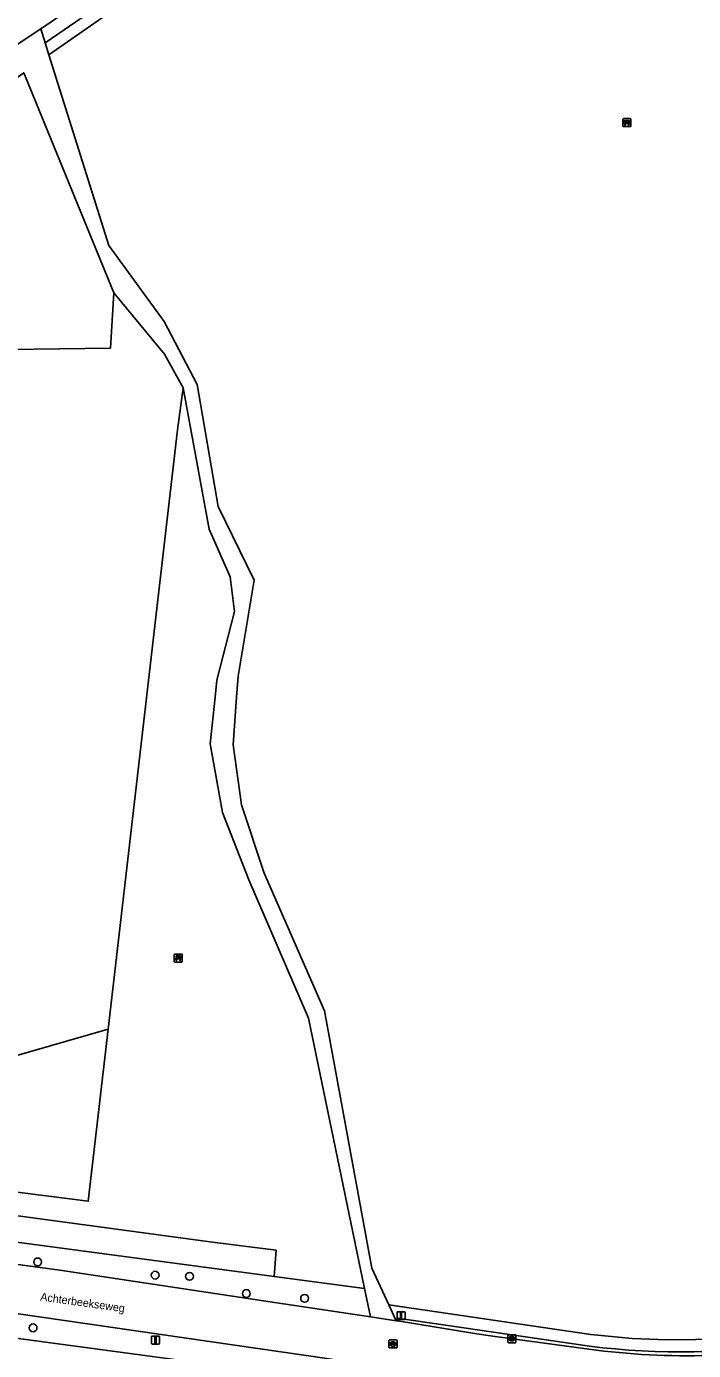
# Model space of a CAD drawing. Extents: x 162156 to 163172, y 378995 to 380779.
# Drawn here: x 162513.1 to 162596.4, y 380168.4 to 380333.8 of the extents above; entities that cross this region are included whole.
import ezdxf

# ---------------------------------------------------------------- set-up
doc = ezdxf.new("R2010")
doc.units = 0
for name, color, linetype in [('IMGEO_Bank', 7, 'Continuous'), ('IMGEO_Boom', 7, 'Continuous'), ('IMGEO_Groenvoorziening', 7, 'Continuous'), ('IMGEO_Kolk', 7, 'Continuous'), ('IMGEO_Lichtmast', 7, 'Continuous'), ('IMGEO_Loofbos', 7, 'Continuous'), ('IMGEO_Naaldbos', 7, 'Continuous'), ('IMGEO_Openbare_ruimte_label', 7, 'Continuous'), ('IMGEO_Rijbaan_lokaal_gesloten', 7, 'Continuous'), ('IMGEO_Rijbaan_lokaal_halfverhard', 7, 'Continuous'), ('IMGEO_Rioolput', 7, 'Continuous'), ('IMGEO_Waterloop', 7, 'Continuous')]:
    doc.layers.add(name, color=color, linetype=linetype)

msp = doc.modelspace()

# ---------------------------------------------------------------- linework, layer by layer
at = {"layer": 'IMGEO_Bank'}
for p, q in [((162587.61, 380321.34), (162587.61, 380322.19)), ((162587.61, 380322.19), (162587.61, 380321.34)), ((162587.69, 380322.27), (162588.53, 380322.27)), ((162588.53, 380322.27), (162587.69, 380322.27)), ((162588.31, 380321.67), (162587.91, 380321.67)), ((162587.92, 380321.78), (162587.92, 380321.88)), ((162587.96, 380321.88), (162587.96, 380321.78)), ((162588.25, 380321.89), (162587.97, 380321.89)), ((162587.97, 380321.77), (162588.25, 380321.77)), ((162588.26, 380321.78), (162588.26, 380321.88)), ((162588.3, 380321.88), (162588.3, 380321.78)), ((162588.61, 380322.2), (162588.61, 380321.35)), ((162588.61, 380321.35), (162588.61, 380322.2)), ((162588.54, 380321.27), (162587.7, 380321.27)), ((162587.7, 380321.27), (162588.54, 380321.27)), ((162531.58, 380216.97), (162531.58, 380217.81)), ((162531.58, 380217.81), (162531.58, 380216.97)), ((162531.66, 380217.9), (162532.5, 380217.9)), ((162532.5, 380217.9), (162531.66, 380217.9)), ((162531.89, 380217.4), (162531.89, 380217.51)), ((162532.28, 380217.3), (162531.89, 380217.3)), ((162532.22, 380217.52), (162531.94, 380217.52)), ((162531.94, 380217.51), (162531.94, 380217.4)), ((162531.94, 380217.4), (162532.22, 380217.4)), ((162532.23, 380217.4), (162532.23, 380217.51)), ((162532.27, 380217.51), (162532.27, 380217.4)), ((162532.58, 380217.82), (162532.58, 380216.98)), ((162532.58, 380216.98), (162532.58, 380217.82)), ((162532.51, 380216.9), (162531.67, 380216.9)), ((162531.67, 380216.9), (162532.51, 380216.9))]:
    msp.add_line(p, q, dxfattribs=at)
for points in [[(162587.86, 380321.67), (162587.72, 380321.67), (162587.83, 380321.77), (162587.91, 380321.77)], [(162587.91, 380321.89), (162587.83, 380321.89), (162587.83, 380322.05), (162588.39, 380322.05), (162588.39, 380321.89), (162588.31, 380321.89)], [(162587.91, 380321.66), (162587.91, 380321.45), (162587.86, 380321.45), (162587.86, 380321.66)], [(162588.31, 380321.77), (162588.39, 380321.77), (162588.5, 380321.67), (162588.36, 380321.67)], [(162588.36, 380321.66), (162588.36, 380321.45), (162588.31, 380321.45), (162588.31, 380321.66)], [(162531.83, 380217.3), (162531.69, 380217.3), (162531.8, 380217.4), (162531.89, 380217.4)], [(162531.89, 380217.52), (162531.8, 380217.52), (162531.8, 380217.68), (162532.36, 380217.68), (162532.36, 380217.52), (162532.28, 380217.52)], [(162531.88, 380217.29), (162531.88, 380217.08), (162531.84, 380217.08), (162531.84, 380217.29)], [(162532.28, 380217.4), (162532.36, 380217.4), (162532.48, 380217.3), (162532.34, 380217.3)], [(162532.33, 380217.29), (162532.33, 380217.08), (162532.29, 380217.08), (162532.29, 380217.29)]]:
    msp.add_lwpolyline(points, dxfattribs=at)
for centre, radius, start, end in [((162587.69, 380322.19), 0.0779, 92.4484, 184.2845), ((162587.69, 380322.19), 0.0779, 92.4484, 184.2845), ((162587.69, 380321.35), 0.0779, 182.4484, 274.2845), ((162587.69, 380321.35), 0.0779, 182.4484, 274.2845), ((162587.86, 380321.66), 0.00671, 2.8957, 87.1043), ((162587.91, 380321.88), 0.00671, 2.8957, 87.1043), ((162587.91, 380321.78), 0.00671, 272.8957, 357.1043), ((162587.92, 380321.66), 0.00671, 92.8957, 177.1043), ((162587.97, 380321.88), 0.00671, 92.8957, 177.1043), ((162587.97, 380321.78), 0.00671, 182.8957, 267.1043), ((162588.25, 380321.88), 0.00671, 2.8957, 87.1043), ((162588.25, 380321.78), 0.00671, 272.8957, 357.1043), ((162588.31, 380321.88), 0.00671, 92.8957, 177.1043), ((162588.31, 380321.78), 0.00671, 182.8957, 267.1043), ((162588.31, 380321.66), 0.00671, 2.8957, 87.1043), ((162588.36, 380321.66), 0.00671, 92.8957, 177.1043), ((162588.53, 380322.19), 0.0779, 2.4484, 94.2845), ((162588.53, 380322.19), 0.0779, 2.4484, 94.2845), ((162588.53, 380321.35), 0.0779, 272.4484, 4.2845), ((162588.53, 380321.35), 0.0779, 272.4484, 4.2845), ((162531.66, 380217.82), 0.0779, 92.4484, 184.2845), ((162531.66, 380217.82), 0.0779, 92.4484, 184.2845), ((162531.83, 380217.29), 0.00671, 2.8957, 87.1043), ((162531.89, 380217.29), 0.00671, 92.8957, 177.1043), ((162531.89, 380217.51), 0.00671, 2.8957, 87.1043), ((162531.89, 380217.4), 0.00671, 272.8957, 357.1043), ((162531.94, 380217.51), 0.00671, 92.8957, 177.1043), ((162531.94, 380217.4), 0.00671, 182.8957, 267.1043), ((162532.22, 380217.51), 0.00671, 2.8957, 87.1043), ((162532.22, 380217.4), 0.00671, 272.8957, 357.1043), ((162532.28, 380217.51), 0.00671, 92.8957, 177.1043), ((162532.28, 380217.4), 0.00671, 182.8957, 267.1043), ((162532.28, 380217.29), 0.00671, 2.8957, 87.1043), ((162532.34, 380217.29), 0.00671, 92.8957, 177.1043), ((162532.51, 380217.82), 0.0779, 2.4484, 94.2845), ((162532.51, 380217.82), 0.0779, 2.4484, 94.2845), ((162531.66, 380216.98), 0.0779, 182.4484, 274.2845), ((162531.66, 380216.98), 0.0779, 182.4484, 274.2845), ((162532.51, 380216.98), 0.0779, 272.4484, 4.2845), ((162532.51, 380216.98), 0.0779, 272.4484, 4.2845)]:
    msp.add_arc(centre, radius, start, end, dxfattribs=at)
at = {"layer": 'IMGEO_Boom'}
for centre in [(162514.52, 380179.44), (162529.19, 380177.78), (162533.49, 380177.64), (162540.59, 380175.49), (162547.86, 380174.89), (162513.95, 380171.21)]:
    msp.add_circle(centre, 0.489, dxfattribs=at)
at = {"layer": 'IMGEO_Groenvoorziening'}
for points in [[(162515.46, 380331.73), (162532.47, 380343.44), (162569.48, 380368.21), (162582.42, 380376.62), (162582.8, 380376.08), (162588.22, 380383.97), (162569.89, 380371.13), (162550.74, 380358.23), (162527.03, 380341.73), (162514.91, 380333.49)], [(162532, 380283.39), (162532.68, 380288.65), (162530.36, 380292.86), (162524.04, 380300.51), (162523.61, 380293.6), (162510.9, 380293.43), (162489.86, 380295.52), (162480.48, 380293.52), (162467.25, 380299.83), (162458.66, 380293.31), (162469.48, 380279.74), (162460.66, 380256.31), (162453.58, 380214.09), (162455.18, 380204.12), (162493.82, 380200.01), (162523.33, 380208.53)], [(162455.03, 380290.55), (162457.1, 380276), (162447.24, 380242.9), (162442, 380245.37), (162430.3, 380203.52), (162441.69, 380197.08), (162520.84, 380187.03), (162523.33, 380208.53), (162493.82, 380200.01), (162455.18, 380204.12), (162453.58, 380214.09), (162460.66, 380256.31), (162469.48, 380279.74), (162458.66, 380293.31)], [(162450.74, 380190.29), (162414.12, 380194.98), (162414.06, 380194.51), (162419.94, 380193.86), (162419.66, 380191.17), (162457.49, 380186.48), (162500, 380180.75), (162517.28, 380178.43), (162543.57, 380174.47), (162556.07, 380172.59), (162555.34, 380176.12), (162544.04, 380177.62), (162500, 380183.5)]]:
    msp.add_lwpolyline(points, close=True, dxfattribs=at)
for points in [[(162550.92, 380167.35), (162500.02, 380174.69), (162449.68, 380181.53), (162438.15, 380182.94), (162401.1, 380187.42), (162400.86, 380184.29), (162452.08, 380178.2), (162500, 380171.51), (162550.18, 380164.77)], [(162650.06, 380186.56), (162649.97, 380188.32), (162644.17, 380184.35), (162641.11, 380182.49), (162636.44, 380179.9), (162633.12, 380178.28), (162630.15, 380176.95), (162626.24, 380175.39), (162622.54, 380174.09), (162619.64, 380173.16), (162616.09, 380172.17), (162609.28, 380170.72), (162606.84, 380170.38), (162600.36, 380169.81), (162593.1, 380169.69), (162588.77, 380169.87), (162583.62, 380170.39), (162558.37, 380174.09), (162559.3, 380172.1), (162559.46, 380172.08), (162559.46, 380172.41), (162583.43, 380168.9)]]:
    msp.add_lwpolyline(points, dxfattribs=at)
msp.add_arc((162595.23, 380265.5), 97.31, 263.0392, 278.4535, dxfattribs=at)
at = {"layer": 'IMGEO_Kolk'}
for p, q in [((162573.24, 380169.43), (162573.24, 380170.28)), ((162573.32, 380170.35), (162574.17, 380170.35)), ((162574.17, 380169.35), (162573.32, 380169.35)), ((162573.5, 380169.85), (162573.5, 380169.86)), ((162573.54, 380169.9), (162573.94, 380169.9)), ((162573.94, 380169.81), (162573.54, 380169.81)), ((162573.73, 380170.13), (162573.76, 380170.13)), ((162573.75, 380169.57), (162573.73, 380169.57)), ((162573.99, 380169.86), (162573.99, 380169.85)), ((162574.24, 380170.28), (162574.24, 380169.43))]:
    msp.add_line(p, q, dxfattribs=at)
for points in [[(162573.24, 380169.43), (162573.24, 380170.28)], [(162573.32, 380170.35), (162574.17, 380170.35)], [(162574.17, 380169.35), (162573.32, 380169.35)], [(162574.24, 380170.28), (162574.24, 380169.43)]]:
    msp.add_lwpolyline(points, dxfattribs=at)
for centre, radius, start, end in [((162573.32, 380170.28), 0.0765, 91.552, 178.448), ((162573.32, 380170.28), 0.0765, 91.552, 178.448), ((162573.32, 380169.43), 0.0765, 181.552, 268.448), ((162573.32, 380169.43), 0.0765, 181.552, 268.448), ((162573.54, 380169.86), 0.0403, 85.8775, 175.7526), ((162573.54, 380169.85), 0.0366, 178.938, 274.7102), ((162573.95, 380169.86), 0.0386, 1.7309, 96.639), ((162573.94, 380169.85), 0.043, 264.8664, 352.4533), ((162574.17, 380170.28), 0.0765, 1.552, 88.448), ((162574.17, 380170.28), 0.0765, 1.552, 88.448), ((162574.17, 380169.43), 0.0765, 271.552, 358.448), ((162574.17, 380169.43), 0.0765, 271.552, 358.448)]:
    msp.add_arc(centre, radius, start, end, dxfattribs=at)
for centre, major_axis, ratio, start_param, end_param in [((162573.73, 380169.85), (-0.387, 0.002), 0.722429, 4.712389, 7.853982), ((162573.75, 380169.85), (-0.39, 0.002), 0.717154, 1.570796, 4.712389)]:
    msp.add_ellipse(centre, major_axis=major_axis, ratio=ratio, start_param=start_param, end_param=end_param, dxfattribs=at)
at = {"layer": 'IMGEO_Lichtmast'}
for p, q in [((162559.41, 380172.33), (162559.41, 380173.12)), ((162559.41, 380173.12), (162559.41, 380172.33)), ((162559.51, 380173.22), (162560.3, 380173.22)), ((162560.3, 380173.22), (162559.51, 380173.22)), ((162560.4, 380173.12), (162560.4, 380172.33)), ((162560.4, 380172.33), (162560.4, 380173.12)), ((162560.3, 380172.23), (162559.51, 380172.23)), ((162559.51, 380172.23), (162560.3, 380172.23)), ((162528.74, 380169.28), (162528.74, 380170.08)), ((162528.74, 380170.08), (162528.74, 380169.28)), ((162528.84, 380170.18), (162529.63, 380170.18)), ((162529.63, 380170.18), (162528.84, 380170.18)), ((162529.63, 380169.18), (162528.84, 380169.18)), ((162528.84, 380169.18), (162529.63, 380169.18)), ((162529.73, 380170.08), (162529.73, 380169.28)), ((162529.73, 380169.28), (162529.73, 380170.08))]:
    msp.add_line(p, q, dxfattribs=at)
for points in [[(162559.83, 380173.1), (162559.98, 380173.1), (162559.98, 380172.35), (162559.83, 380172.35), (162559.83, 380173.1)], [(162529.16, 380170.05), (162529.31, 380170.05), (162529.31, 380169.3), (162529.16, 380169.3), (162529.16, 380170.05)]]:
    msp.add_lwpolyline(points, dxfattribs=at)
for centre, start, end in [((162559.51, 380173.12), 90, 180), ((162559.51, 380173.12), 90, 180), ((162560.3, 380173.12), 0, 90), ((162560.3, 380173.12), 360, 90), ((162559.51, 380172.33), 180, 270), ((162559.51, 380172.33), 180, 270), ((162560.3, 380172.33), 270, 0), ((162560.3, 380172.33), 270, 0), ((162528.84, 380170.08), 90, 180), ((162528.84, 380170.08), 90, 180), ((162528.84, 380169.28), 180, 270), ((162528.84, 380169.28), 180, 270), ((162529.63, 380170.08), 0, 90), ((162529.63, 380170.08), 360, 90), ((162529.63, 380169.28), 270, 0), ((162529.63, 380169.28), 270, 0)]:
    msp.add_arc(centre, 0.1, start, end, dxfattribs=at)
at = {"layer": 'IMGEO_Loofbos'}
for points in [[(162471.07, 380302.12), (162471.22, 380302.24), (162469.05, 380300.96), (162467.25, 380299.83), (162480.48, 380293.52), (162489.86, 380295.52), (162510.9, 380293.43), (162523.61, 380293.6), (162524.04, 380300.51), (162512.79, 380328.01), (162500, 380318.94), (162480.5, 380305.12), (162474.82, 380301.35), (162473.32, 380300.75), (162471.58, 380300.77)], [(162500, 380186.84), (162536.35, 380181.89), (162544.29, 380180.93), (162544.04, 380177.62), (162555.34, 380176.12), (162548.34, 380209.9), (162540.89, 380227.18), (162537.61, 380235.59), (162536.08, 380244.18), (162536.67, 380250), (162536.89, 380252.11), (162539.09, 380260.71), (162538.57, 380265.01), (162535.95, 380270.97), (162532.68, 380288.65), (162532, 380283.39), (162523.33, 380208.53), (162520.84, 380187.03), (162441.69, 380197.08)]]:
    msp.add_lwpolyline(points, dxfattribs=at)
at = {"layer": 'IMGEO_Naaldbos'}
msp.add_lwpolyline([(162542.6, 380348.85), (162515.93, 380330.24), (162523.41, 380306.42), (162530.31, 380296.94), (162534.45, 380289.04), (162537.07, 380273.83), (162541.55, 380264.6), (162539.55, 380252.63), (162539.37, 380250), (162538.94, 380244.05), (162540, 380236.55), (162542.8, 380228.02), (162550.33, 380210.83), (162556.24, 380178.65), (162558.37, 380174.09), (162583.62, 380170.39), (162588.77, 380169.87), (162593.1, 380169.69), (162600.36, 380169.81)], dxfattribs=at)
at = {"layer": 'IMGEO_Rijbaan_lokaal_gesloten'}
for points in [[(162347.18, 380208.96), (162350.25, 380212.01), (162363.86, 380222.76), (162370.26, 380227.56), (162372.69, 380229.38), (162372.73, 380229.41), (162395.15, 380246.57), (162450.89, 380288.94), (162468.33, 380301.8), (162476.32, 380307.57), (162484.67, 380313.25), (162505.93, 380327.51), (162511.48, 380331.21), (162514.91, 380333.49), (162527.03, 380341.73)], [(162356.08, 380192.06), (162359.01, 380191.77), (162359.61, 380191.71), (162365.07, 380191.18), (162368.89, 380190.81), (162379.92, 380189.73), (162381.42, 380189.59), (162386.06, 380189.2), (162388.71, 380188.97), (162392.93, 380188.44), (162394.17, 380188.29), (162401.1, 380187.42), (162438.15, 380182.94), (162449.68, 380181.53), (162500.02, 380174.69), (162550.92, 380167.35), (162568.43, 380164.41), (162568.53, 380164.85), (162570.53, 380164.54)], [(162583.37, 380168.54), (162571.35, 380170.18), (162569.36, 380170.45), (162559.46, 380172.08), (162559.3, 380172.1), (162556.07, 380172.59), (162543.57, 380174.47), (162517.28, 380178.43), (162500, 380180.75), (162457.49, 380186.48), (162419.66, 380191.17)], [(162583.43, 380168.9), (162559.46, 380172.41), (162559.46, 380172.08), (162569.36, 380170.45), (162571.35, 380170.18), (162583.37, 380168.54)]]:
    msp.add_lwpolyline(points, dxfattribs=at)
for centre, radius, start, end in [((162595.45, 380256.71), 88.99, 262.1973, 281.6425), ((162595.45, 380256.71), 88.99, 262.1973, 281.6425), ((162595.23, 380265.5), 97.31, 263.0392, 278.4535)]:
    msp.add_arc(centre, radius, start, end, dxfattribs=at)
at = {"layer": 'IMGEO_Rijbaan_lokaal_halfverhard'}
msp.add_lwpolyline([(162512.79, 380328.01), (162524.04, 380300.51), (162530.36, 380292.86), (162532.68, 380288.65), (162535.95, 380270.97), (162538.57, 380265.01), (162539.09, 380260.71), (162536.89, 380252.11), (162536.67, 380250), (162536.08, 380244.18), (162537.61, 380235.59), (162540.89, 380227.18), (162548.34, 380209.9), (162555.34, 380176.12), (162556.07, 380172.59), (162559.3, 380172.1), (162558.37, 380174.09), (162556.24, 380178.65), (162550.33, 380210.83), (162542.8, 380228.02), (162540, 380236.55), (162538.94, 380244.05), (162539.37, 380250), (162539.55, 380252.63), (162541.55, 380264.6), (162537.07, 380273.83), (162534.45, 380289.04), (162530.31, 380296.94), (162523.41, 380306.42), (162515.93, 380330.24), (162515.46, 380331.73), (162514.91, 380333.49), (162511.48, 380331.21)], dxfattribs=at)
at = {"layer": 'IMGEO_Rioolput'}
for p, q in [((162558.4, 380168.77), (162558.4, 380169.62)), ((162558.48, 380169.69), (162559.33, 380169.69)), ((162558.66, 380169.19), (162558.66, 380169.2)), ((162558.7, 380169.24), (162559.1, 380169.24)), ((162559.1, 380169.15), (162558.7, 380169.15)), ((162558.89, 380169.47), (162558.91, 380169.47)), ((162559.14, 380169.2), (162559.14, 380169.19)), ((162559.4, 380169.62), (162559.4, 380168.77)), ((162559.33, 380168.69), (162558.48, 380168.69)), ((162558.91, 380168.91), (162558.89, 380168.91))]:
    msp.add_line(p, q, dxfattribs=at)
for points in [[(162558.4, 380168.77), (162558.4, 380169.62)], [(162558.48, 380169.69), (162559.33, 380169.69)], [(162559.4, 380169.62), (162559.4, 380168.77)], [(162559.33, 380168.69), (162558.48, 380168.69)]]:
    msp.add_lwpolyline(points, dxfattribs=at)
for centre, radius, start, end in [((162558.48, 380169.62), 0.0765, 91.552, 178.448), ((162558.48, 380169.62), 0.0765, 91.552, 178.448), ((162558.7, 380169.2), 0.0403, 85.8775, 175.7526), ((162558.7, 380169.19), 0.0366, 178.938, 274.7102), ((162559.11, 380169.2), 0.0386, 1.7309, 96.639), ((162559.1, 380169.19), 0.043, 264.8664, 352.4533), ((162559.33, 380169.62), 0.0765, 1.552, 88.448), ((162559.33, 380169.62), 0.0765, 1.552, 88.448), ((162558.48, 380168.77), 0.0765, 181.552, 268.448), ((162558.48, 380168.77), 0.0765, 181.552, 268.448), ((162559.33, 380168.77), 0.0765, 271.552, 358.448), ((162559.33, 380168.77), 0.0765, 271.552, 358.448)]:
    msp.add_arc(centre, radius, start, end, dxfattribs=at)
for centre, major_axis, ratio, start_param, end_param in [((162558.89, 380169.19), (-0.387, 0.002), 0.722429, 4.712389, 7.853982), ((162558.91, 380169.19), (-0.39, 0.002), 0.717154, 1.570796, 4.712389)]:
    msp.add_ellipse(centre, major_axis=major_axis, ratio=ratio, start_param=start_param, end_param=end_param, dxfattribs=at)
at = {"layer": 'IMGEO_Waterloop'}
for points in [[(162515.93, 380330.24), (162542.6, 380348.85), (162582.8, 380376.08), (162582.42, 380376.62), (162569.48, 380368.21), (162532.47, 380343.44), (162515.46, 380331.73)], [(162544.04, 380177.62), (162544.29, 380180.93), (162536.35, 380181.89), (162500, 380186.84), (162451.45, 380193.45), (162433.48, 380195.58), (162414.48, 380197.84), (162414.12, 380194.98), (162450.74, 380190.29), (162500, 380183.5)]]:
    msp.add_lwpolyline(points, close=True, dxfattribs=at)
msp.add_lwpolyline([(162550.18, 380164.77), (162500, 380171.51), (162452.08, 380178.2), (162400.86, 380184.29), (162400.71, 380184.31), (162400.51, 380182.17), (162400.66, 380182.16), (162400.58, 380181.31), (162449.03, 380176.12), (162500, 380168.7), (162548.68, 380161.62)], dxfattribs=at)

# ---------------------------------------------------------------- texts
at = {"layer": 'IMGEO_Openbare_ruimte_label'}
msp.add_text('Achterbeekseweg', height=1, rotation=351.9509, dxfattribs=at).set_placement((162514.81, 380174.63))

doc.saveas('drawing.dxf')
